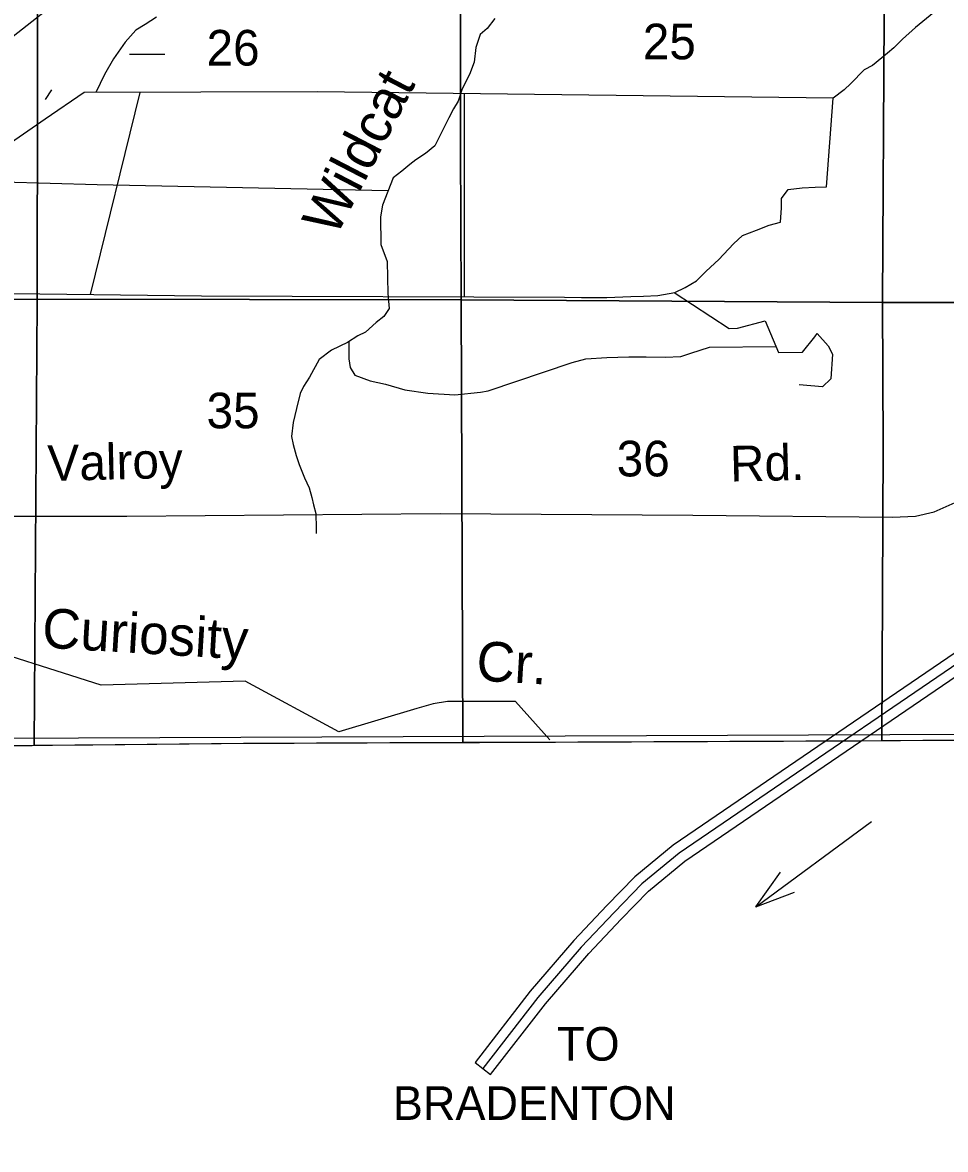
# Model space of a CAD drawing. Extents: x 380424 to 701066, y 1117407 to 1412949.
# Drawn here: x 499000 to 510646, y 1199148 to 1213376 of the extents above; entities that cross this region are included whole.
import ezdxf

# ---------------------------------------------------------------- set-up
doc = ezdxf.new("R2010")
doc.units = 0
for name, color, linetype in [('County Boundary', 7, 'Continuous'), ('Interstate Divided Highway Outline and Fill', 7, 'Continuous'), ('Interstate Highway Center Lines', 7, 'Continuous'), ('Interstates Related Text', 7, 'Continuous'), ('Lakes and Ponds Text', 7, 'Continuous'), ('Local Roads Paved', 7, 'Continuous'), ('Local Roads Related Text', 7, 'Continuous'), ('Masks for Road Features', 7, 'Continuous'), ('Narrow Canals', 7, 'Continuous'), ('Narrow River Creek and Branch and Slough', 7, 'Continuous'), ('Section Lines', 7, 'Continuous'), ('Section Numbers', 7, 'Continuous'), ('Swamps', 7, 'Continuous'), ('Township  and Range lines', 7, 'Continuous'), ('US Route Divided Highway Outline and Fill', 7, 'Continuous')]:
    doc.layers.add(name, color=color, linetype=linetype)

msp = doc.modelspace()

# ---------------------------------------------------------------- linework, layer by layer
at = {"layer": 'County Boundary'}
msp.add_lwpolyline([(407327, 1177627), (411766, 1177580), (476748, 1204388), (477396, 1204378), (486744, 1204293), (531965, 1204479), (644544, 1204433)], dxfattribs=at)
at = {"layer": 'Interstate Divided Highway Outline and Fill'}
msp.add_lwpolyline([(511855, 1206159), (507209, 1202988), (506728, 1202592), (506375, 1202228), (505958, 1201788), (505406, 1201145), (504710, 1200247), (504907, 1200093), (505600, 1200987), (506144, 1201621), (506556, 1202055), (506898, 1202408), (507359, 1202788), (511996, 1205952)], dxfattribs=at)
at = {"layer": 'Interstate Highway Center Lines'}
msp.add_lwpolyline([(511926, 1206055), (507284, 1202888), (506813, 1202500), (506466, 1202141), (506051, 1201704), (505503, 1201066), (504809, 1200170)], dxfattribs=at)
at = {"layer": 'Interstates Related Text'}
for q in [(509714, 1203288), (508564, 1202651), (508742, 1202395)]:
    msp.add_line((508255, 1202213), q, dxfattribs=at)
at = {"layer": 'Local Roads Paved'}
msp.add_lwpolyline([(496798, 1207144), (500315, 1207144), (504268, 1207178), (507459, 1207156), (509979, 1207133), (510270, 1207144), (510505, 1207200), (510808, 1207335), (512073, 1208085), (512331, 1208209), (512666, 1208343), (513025, 1208410), (513417, 1208455), (515320, 1208444), (515578, 1208410), (515768, 1208332), (515948, 1208231), (516093, 1208141), (516239, 1207962), (516362, 1207749), (516911, 1206584), (517303, 1205755), (517459, 1205520), (517583, 1205419)], dxfattribs=at)
at = {"layer": 'Masks for Road Features'}
msp.add_line((504710, 1200247), (504907, 1200093), dxfattribs=at)
at = {"layer": 'Narrow Canals'}
for points in [[(510591, 1213577), (510269, 1213313), (510106, 1213165), (509995, 1213055), (509916, 1212991), (509726, 1212833), (509621, 1212780), (509452, 1212606), (509368, 1212527), (509230, 1212422), (502724, 1212503), (499778, 1212492), (499285, 1212157), (496153, 1209987), (501256, 1209927), (505839, 1209911), (506055, 1209906), (506372, 1209906), (506678, 1209916), (506836, 1209922), (507015, 1209932), (507231, 1209969), (507363, 1210033), (507506, 1210117), (507627, 1210238), (507785, 1210386), (507970, 1210581), (508086, 1210687), (508260, 1210755), (508423, 1210818), (508566, 1210855), (508576, 1211035), (508576, 1211156), (508661, 1211267), (508840, 1211288), (509004, 1211298), (509146, 1211304), (509230, 1212422)], [(500481, 1212494), (499851, 1209943)], [(504575, 1209915), (504576, 1212480)], [(503611, 1211251), (499942, 1211329), (498158, 1211376)], [(507221, 1209967), (507915, 1209515), (508022, 1209519), (508372, 1209610), (508539, 1209212), (508841, 1209216), (508996, 1209407), (509028, 1209451), (509167, 1209296), (509223, 1209188), (509199, 1208878), (509096, 1208779), (508801, 1208803)], [(503118, 1209346), (503118, 1209131), (503133, 1209020), (503191, 1208925), (503387, 1208851), (503582, 1208809), (503824, 1208740), (504114, 1208698), (504457, 1208677), (504779, 1208709), (504874, 1208725), (505934, 1209083), (506108, 1209131), (506372, 1209146), (506651, 1209157), (506868, 1209157), (507110, 1209152), (507305, 1209162), (507432, 1209204), (507669, 1209278), (508507, 1209288)], [(505654, 1204321), (505222, 1204806), (504552, 1204806), (504362, 1204806), (504183, 1204774), (503977, 1204716), (502991, 1204421), (501810, 1205059), (499990, 1205011), (498191, 1205581), (497764, 1205723), (497574, 1205776), (497448, 1205813), (497268, 1205861), (497094, 1205876), (496910, 1205824), (496741, 1205702), (496604, 1205576), (495718, 1204848), (494800, 1204205)]]:
    msp.add_lwpolyline(points, dxfattribs=at)
at = {"layer": 'Narrow River Creek and Branch and Slough'}
for points in [[(500691, 1213445), (500549, 1213350), (500428, 1213281), (500296, 1213128), (500148, 1212918), (500032, 1212722), (499925, 1212492)], [(504961, 1213426), (504861, 1213300), (504773, 1213225), (504721, 1213062), (504697, 1212878), (504639, 1212719), (504549, 1212538), (504495, 1212383), (504440, 1212289), (504379, 1212173), (504332, 1212080), (504274, 1211961), (504235, 1211889), (504202, 1211818), (504083, 1211722), (503964, 1211643), (503888, 1211582), (503787, 1211502), (503675, 1211417), (503541, 1211070), (503515, 1210922), (503523, 1210574), (503603, 1210359), (503610, 1209954), (503627, 1209767), (503559, 1209667), (503464, 1209588), (503327, 1209466), (503232, 1209419), (503100, 1209335), (502900, 1209240), (502742, 1209124), (502620, 1208897), (502547, 1208781), (502504, 1208691), (502457, 1208502), (502415, 1208328), (502394, 1208148), (502415, 1208048), (502452, 1207911), (502489, 1207795), (502557, 1207626), (502615, 1207500), (502652, 1207378), (502673, 1207289), (502699, 1207178), (502705, 1206994), (502705, 1206925)]]:
    msp.add_lwpolyline(points, dxfattribs=at)
at = {"layer": 'Section Lines'}
for points in [[(515295, 1215254), (515296, 1213263), (515284, 1209842), (509863, 1209843), (509853, 1209843), (509853, 1209857), (509873, 1213444), (509865, 1215192), (509865, 1215200), (511715, 1215209), (515283, 1215255)], [(499192, 1215192), (499192, 1215169), (499184, 1209882), (494296, 1209856), (493765, 1209896), (493758, 1209896), (493811, 1215147), (494409, 1215147), (494765, 1215140)], [(504526, 1215229), (504526, 1215208), (504528, 1211810), (504536, 1209875), (499191, 1209882), (499184, 1209882), (499192, 1215169), (499192, 1215192), (502262, 1215211)], [(509865, 1215200), (509865, 1215192), (509873, 1213444), (509853, 1209857), (509853, 1209843), (504536, 1209875), (504528, 1211810), (504526, 1215208), (504526, 1215229), (504539, 1215228)], [(499184, 1209882), (499184, 1209854), (499145, 1204247), (494895, 1204202), (494353, 1204196), (493735, 1204189), (493735, 1204189), (493745, 1208544), (493758, 1209896), (493765, 1209896), (494296, 1209856)], [(504536, 1209875), (504536, 1209862), (504554, 1204286), (504554, 1204286), (501787, 1204274), (500169, 1204257), (499661, 1204252), (499145, 1204247), (499184, 1209854), (499184, 1209882), (499191, 1209882)], [(509853, 1209843), (509859, 1208019), (509845, 1204309), (505047, 1204288), (504759, 1204287), (504759, 1204287), (504759, 1204287), (504554, 1204286), (504554, 1204286), (504536, 1209862), (504536, 1209875)], [(515284, 1209842), (515284, 1209828), (515262, 1204333), (510359, 1204312), (509845, 1204309), (509859, 1208019), (509853, 1209843), (509863, 1209843)]]:
    msp.add_lwpolyline(points, close=True, dxfattribs=at)
at = {"layer": 'Swamps'}
for points in [[(500350, 1212977), (500797, 1212977)], [(499367, 1212527), (499286, 1212406)]]:
    msp.add_lwpolyline(points, dxfattribs=at)
at = {"layer": 'Township  and Range lines'}
for p, q in [((509873, 1213444), (509853, 1209857)), ((509853, 1209857), (509853, 1209843)), ((509853, 1209843), (509859, 1208019)), ((509859, 1208019), (509845, 1204309)), ((504765, 1204287), (509563, 1204308)), ((509563, 1204308), (510077, 1204310)), ((510077, 1204310), (514980, 1204332)), ((498863, 1204245), (499379, 1204251)), ((499379, 1204251), (499887, 1204256)), ((499887, 1204256), (501505, 1204273)), ((501505, 1204273), (504272, 1204285)), ((504272, 1204285), (504477, 1204286)), ((504477, 1204286), (504765, 1204287))]:
    msp.add_line(p, q, dxfattribs=at)
at = {"layer": 'US Route Divided Highway Outline and Fill'}
msp.add_lwpolyline([(500234, 1214270), (497288, 1211949), (495987, 1211122), (493855, 1209523)], dxfattribs=at)

# ---------------------------------------------------------------- texts
at = {"layer": 'Interstates Related Text'}
for s, p in [('TO', (505745, 1200269)), ('BRADENTON', (503673, 1199521))]:
    msp.add_text(s, height=425, rotation=0.0002, dxfattribs=at).set_placement(p)
at = {"layer": 'Lakes and Ponds Text'}
for s, rotation, p in [('Wildcat', 62.6001, (502954, 1210657)), ('Curiosity', 356.6221, (499237, 1205486)), ('Cr.', 356.6221, (504717, 1205070))]:
    msp.add_text(s, height=500, rotation=rotation, dxfattribs=at).set_placement(p)
at = {"layer": 'Local Roads Related Text'}
for s, rotation, p in [('Valroy', 1.4179, (499321, 1207587)), ('Rd.', 1.4178, (507933, 1207580))]:
    msp.add_text(s, height=450, rotation=rotation, dxfattribs=at).set_placement(p)
at = {"layer": 'Section Numbers'}
for s, rotation, p in [('26', 0.0003, (501322, 1212833)), ('25', 0.0003, (506827, 1212912)), ('35', 0.0002, (501322, 1208253)), ('36', 0.0002, (506498, 1207646))]:
    msp.add_text(s, height=450, rotation=rotation, dxfattribs=at).set_placement(p)

doc.saveas('drawing.dxf')
